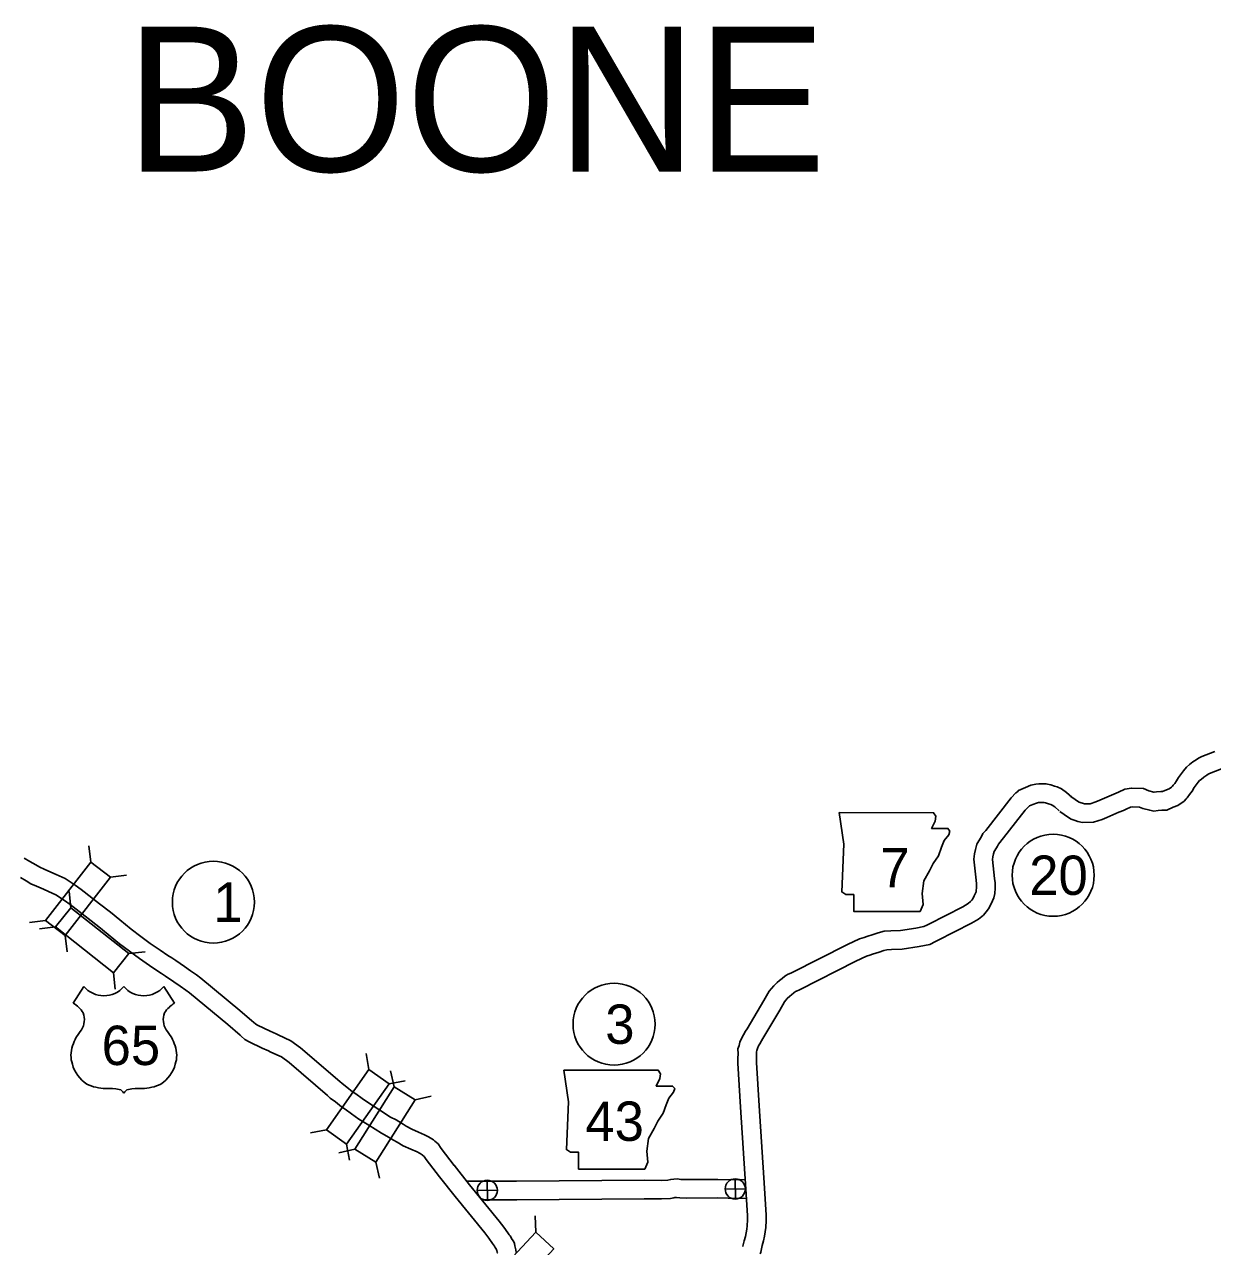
# Model space of a CAD drawing. Extents: x -939622 to -934245, y 1383184 to 1385301.
# Drawn here: x -935213.2 to -935155.9, y 1384237.7 to 1384296.7 of the extents above; entities that cross this region are included whole.
import ezdxf

# ---------------------------------------------------------------- set-up
doc = ezdxf.new("R2010")
doc.units = 0
for name, color, linetype in [('Default', 7, 'Continuous'), ('Level 10', 7, 'Continuous'), ('Level 15', 7, 'Continuous'), ('Level 20', 7, 'Continuous'), ('Level 21', 7, 'Continuous'), ('Level 22', 7, 'Continuous'), ('Level 26', 7, 'Continuous'), ('Level 27', 7, 'Continuous')]:
    doc.layers.add(name, color=color, linetype=linetype)

msp = doc.modelspace()

# ---------------------------------------------------------------- linework, layer by layer
at = {"layer": 'Level 10'}
for points in [[(-935155.755, 1384261.626), (-935156.381, 1384261.392), (-935156.548, 1384261.306), (-935156.659, 1384261.225), (-935156.816, 1384261.124), (-935156.976, 1384260.993), (-935157.131, 1384260.877), (-935157.279, 1384260.696), (-935157.511, 1384260.376), (-935157.609, 1384260.204), (-935157.699, 1384260.084), (-935157.765, 1384259.995), (-935157.804, 1384259.958), (-935157.856, 1384259.897), (-935157.962, 1384259.82), (-935158.093, 1384259.774), (-935158.287, 1384259.692), (-935158.368, 1384259.688), (-935158.58, 1384259.673), (-935158.683, 1384259.66), (-935158.708, 1384259.665), (-935158.946, 1384259.728), (-935159.207, 1384259.834), (-935159.789, 1384259.863), (-935160.106, 1384259.805), (-935160.416, 1384259.661), (-935160.527, 1384259.609), (-935160.747, 1384259.524), (-935161.194, 1384259.327), (-935161.316, 1384259.275), (-935161.513, 1384259.196), (-935161.777, 1384259.107), (-935162.056, 1384259.105), (-935162.153, 1384259.125), (-935162.216, 1384259.144), (-935162.311, 1384259.181), (-935162.389, 1384259.225), (-935162.503, 1384259.307), (-935162.711, 1384259.458)], [(-935155.44, 1384260.783), (-935156.016, 1384260.567), (-935156.075, 1384260.537), (-935156.149, 1384260.483), (-935156.285, 1384260.395), (-935156.422, 1384260.283), (-935156.505, 1384260.221), (-935156.565, 1384260.148), (-935156.753, 1384259.887), (-935156.855, 1384259.709), (-935156.979, 1384259.544), (-935157.09, 1384259.396), (-935157.146, 1384259.342), (-935157.237, 1384259.234), (-935157.542, 1384259.013), (-935157.77, 1384258.934), (-935158.083, 1384258.801), (-935158.314, 1384258.79), (-935158.492, 1384258.777), (-935158.707, 1384258.75), (-935158.904, 1384258.786), (-935159.232, 1384258.873), (-935159.404, 1384258.943), (-935159.73, 1384258.959), (-935159.831, 1384258.94), (-935160.035, 1384258.845), (-935160.175, 1384258.78), (-935160.403, 1384258.692), (-935160.834, 1384258.502), (-935160.97, 1384258.444), (-935161.203, 1384258.35), (-935161.626, 1384258.209), (-935162.146, 1384258.204), (-935162.373, 1384258.252), (-935162.508, 1384258.292), (-935162.697, 1384258.366), (-935162.873, 1384258.464), (-935163.03, 1384258.577), (-935163.239, 1384258.729)], [(-935162.673, 1384259.427), (-935162.92, 1384259.65), (-935163.17, 1384259.828), (-935163.38, 1384259.915), (-935163.509, 1384259.953), (-935163.681, 1384260.014), (-935163.914, 1384260.066), (-935164.143, 1384260.064), (-935164.255, 1384260.062), (-935164.406, 1384260.048), (-935164.639, 1384260), (-935164.897, 1384259.894), (-935165.248, 1384259.748), (-935165.288, 1384259.686), (-935165.368, 1384259.623), (-935165.597, 1384259.382), (-935166.822, 1384257.808), (-935166.957, 1384257.662), (-935167.043, 1384257.489), (-935167.159, 1384257.305), (-935167.248, 1384257.152), (-935167.32, 1384256.898), (-935167.363, 1384256.689), (-935167.402, 1384256.429), (-935167.287, 1384255.406), (-935167.272, 1384255.234), (-935167.267, 1384255.041), (-935167.277, 1384254.908), (-935167.291, 1384254.846), (-935167.375, 1384254.649), (-935167.447, 1384254.507), (-935167.492, 1384254.448), (-935167.557, 1384254.376), (-935167.677, 1384254.279), (-935167.934, 1384254.131), (-935169.564, 1384253.294), (-935169.664, 1384253.244), (-935169.813, 1384253.167), (-935170.195, 1384253.097), (-935170.938, 1384252.975), (-935171.406, 1384252.964), (-935171.72, 1384252.95), (-935172.02, 1384252.876), (-935172.256, 1384252.783), (-935172.564, 1384252.692), (-935172.693, 1384252.648), (-935172.913, 1384252.579), (-935173.493, 1384252.308), (-935176.194, 1384250.938), (-935176.394, 1384250.853), (-935176.441, 1384250.821), (-935176.526, 1384250.768), (-935176.647, 1384250.669), (-935176.775, 1384250.571), (-935176.892, 1384250.465), (-935177.052, 1384250.315), (-935177.281, 1384250.052), (-935177.542, 1384249.594), (-935178.346, 1384248.239), (-935178.418, 1384248.125), (-935178.523, 1384247.944), (-935178.598, 1384247.797), (-935178.696, 1384247.58), (-935178.732, 1384247.429), (-935178.786, 1384247.273), (-935178.783, 1384247.017), (-935178.793, 1384246.822), (-935178.794, 1384246.58), (-935178.655, 1384244.453), (-935178.406, 1384240.483)], [(-935163.277, 1384258.759), (-935163.484, 1384258.947), (-935163.609, 1384259.036), (-935163.682, 1384259.066), (-935163.788, 1384259.097), (-935163.929, 1384259.147), (-935164.008, 1384259.165), (-935164.134, 1384259.164), (-935164.208, 1384259.163), (-935164.272, 1384259.157), (-935164.375, 1384259.136), (-935164.553, 1384259.063), (-935164.705, 1384258.999), (-935164.762, 1384258.955), (-935164.914, 1384258.795), (-935166.135, 1384257.225), (-935166.208, 1384257.146), (-935166.257, 1384257.047), (-935166.389, 1384256.839), (-935166.413, 1384256.798), (-935166.445, 1384256.684), (-935166.476, 1384256.532), (-935166.494, 1384256.413), (-935166.391, 1384255.496), (-935166.373, 1384255.284), (-935166.367, 1384255.02), (-935166.384, 1384254.774), (-935166.433, 1384254.565), (-935166.56, 1384254.267), (-935166.682, 1384254.028), (-935166.797, 1384253.875), (-935166.934, 1384253.723), (-935167.165, 1384253.535), (-935167.504, 1384253.34), (-935169.158, 1384252.491), (-935169.255, 1384252.442), (-935169.518, 1384252.306), (-935170.041, 1384252.21), (-935170.855, 1384252.076), (-935171.376, 1384252.065), (-935171.591, 1384252.055), (-935171.746, 1384252.017), (-935171.964, 1384251.931), (-935172.29, 1384251.835), (-935172.412, 1384251.793), (-935172.587, 1384251.738), (-935173.099, 1384251.499), (-935175.814, 1384250.122), (-935175.963, 1384250.058), (-935176.001, 1384250.034), (-935176.088, 1384249.963), (-935176.199, 1384249.878), (-935176.284, 1384249.802), (-935176.403, 1384249.69), (-935176.543, 1384249.529), (-935176.765, 1384249.141), (-935177.578, 1384247.768), (-935177.648, 1384247.659), (-935177.732, 1384247.513), (-935177.786, 1384247.407), (-935177.841, 1384247.285), (-935177.868, 1384247.177), (-935177.884, 1384247.128), (-935177.883, 1384246.999), (-935177.893, 1384246.797), (-935177.894, 1384246.607), (-935177.757, 1384244.511), (-935177.508, 1384240.54)], [(-935189.472, 1384240.873), (-935191.878, 1384240.868)], [(-935178.446, 1384240.949), (-935178.756, 1384240.941), (-935179.753, 1384240.961), (-935181.25, 1384240.958), (-935181.54, 1384240.961), (-935181.712, 1384240.982), (-935181.887, 1384240.976), (-935182.032, 1384240.961), (-935182.171, 1384240.929), (-935182.494, 1384240.913), (-935183.304, 1384240.926), (-935189.474, 1384240.873)], [(-935178.406, 1384240.481), (-935178.32, 1384239.217), (-935178.326, 1384238.999), (-935178.339, 1384238.715), (-935178.362, 1384238.555), (-935178.387, 1384238.374), (-935178.425, 1384238.194), (-935178.481, 1384237.991), (-935178.543, 1384237.737), (-935178.549, 1384237.722)], [(-935177.508, 1384240.542), (-935177.419, 1384239.235), (-935177.426, 1384238.966), (-935177.442, 1384238.631), (-935177.47, 1384238.429), (-935177.501, 1384238.219), (-935177.549, 1384237.984), (-935177.609, 1384237.765), (-935177.686, 1384237.452), (-935177.72, 1384237.37)], [(-935189.47, 1384239.973), (-935191.149, 1384239.97)], [(-935178.389, 1384240.05), (-935178.754, 1384240.041), (-935179.761, 1384240.061), (-935181.253, 1384240.058), (-935181.598, 1384240.062), (-935181.751, 1384240.08), (-935181.828, 1384240.077), (-935181.886, 1384240.071), (-935182.047, 1384240.034), (-935182.479, 1384240.013), (-935183.307, 1384240.026), (-935189.467, 1384239.973)]]:
    msp.add_lwpolyline(points, dxfattribs=at)
at = {"layer": 'Level 15'}
for points in [[(-935213.256, 1384256.483), (-935212.969, 1384256.321), (-935212.691, 1384256.153), (-935212.5, 1384256.035), (-935212.29, 1384255.939), (-935211.968, 1384255.802), (-935211.708, 1384255.692), (-935211.277, 1384255.49), (-935210.79, 1384255.168), (-935210.493, 1384254.961), (-935209.604, 1384254.27), (-935209.079, 1384253.86), (-935208.627, 1384253.49), (-935208.085, 1384253.05), (-935207.621, 1384252.699), (-935207.158, 1384252.36), (-935206.687, 1384252.028), (-935206.307, 1384251.775), (-935206.122, 1384251.656), (-935205.93, 1384251.53), (-935205.513, 1384251.244), (-935205.212, 1384251.029), (-935204.927, 1384250.84), (-935204.714, 1384250.679), (-935202.833, 1384249.12), (-935202.251, 1384248.617), (-935202.179, 1384248.56), (-935202.063, 1384248.449), (-935201.978, 1384248.405), (-935201.374, 1384248.113), (-935201.089, 1384247.985), (-935200.993, 1384247.943), (-935200.673, 1384247.795), (-935200.374, 1384247.652), (-935199.903, 1384247.319), (-935198.01, 1384245.69), (-935197.896, 1384245.585), (-935197.673, 1384245.42), (-935197.392, 1384245.193), (-935197.233, 1384245.086), (-935196.925, 1384244.863), (-935196.583, 1384244.622), (-935196.129, 1384244.33), (-935195.554, 1384243.968), (-935195.288, 1384243.83), (-935194.956, 1384243.626), (-935194.8, 1384243.537), (-935194.539, 1384243.388), (-935194.212, 1384243.235), (-935193.914, 1384243.105), (-935193.732, 1384243.022), (-935193.64, 1384242.964), (-935193.488, 1384242.868), (-935193.428, 1384242.813), (-935193.262, 1384242.676), (-935193.109, 1384242.453), (-935192.484, 1384241.632)], [(-935213.424, 1384255.544), (-935213.16, 1384255.384), (-935212.924, 1384255.24), (-935212.653, 1384255.116), (-935212.32, 1384254.974), (-935212.075, 1384254.87), (-935211.718, 1384254.703), (-935211.296, 1384254.423), (-935211.027, 1384254.236), (-935210.157, 1384253.56), (-935209.641, 1384253.157), (-935209.195, 1384252.792), (-935208.641, 1384252.342), (-935208.159, 1384251.977), (-935207.683, 1384251.629), (-935207.196, 1384251.286), (-935206.8, 1384251.021), (-935206.611, 1384250.901), (-935206.431, 1384250.782), (-935206.029, 1384250.507), (-935205.722, 1384250.287), (-935205.447, 1384250.106), (-935205.274, 1384249.974), (-935203.414, 1384248.433), (-935202.827, 1384247.926), (-935202.772, 1384247.882), (-935202.593, 1384247.711), (-935202.383, 1384247.601), (-935201.754, 1384247.297), (-935201.456, 1384247.164), (-935201.365, 1384247.123), (-935201.055, 1384246.98), (-935200.831, 1384246.873), (-935200.458, 1384246.609), (-935198.609, 1384245.017), (-935198.47, 1384244.889), (-935198.223, 1384244.707), (-935197.926, 1384244.468), (-935197.748, 1384244.349), (-935197.448, 1384244.13), (-935197.086, 1384243.875), (-935196.612, 1384243.571), (-935196.002, 1384243.187), (-935195.733, 1384243.047), (-935195.414, 1384242.851), (-935195.246, 1384242.755), (-935194.954, 1384242.588), (-935194.583, 1384242.414), (-935194.28, 1384242.283), (-935194.161, 1384242.229), (-935194.121, 1384242.203), (-935194.038, 1384242.151), (-935194.019, 1384242.134), (-935193.932, 1384242.062), (-935193.838, 1384241.925), (-935193.2, 1384241.087)], [(-935192.489, 1384241.639), (-935191.745, 1384240.7), (-935190.31, 1384238.942), (-935190.085, 1384238.652), (-935189.904, 1384238.385), (-935189.828, 1384238.285), (-935189.787, 1384238.231), (-935189.682, 1384238.054), (-935189.63, 1384237.975), (-935189.576, 1384237.86), (-935189.554, 1384237.743), (-935189.536, 1384237.685), (-935189.507, 1384237.56), (-935189.492, 1384237.423)], [(-935193.195, 1384241.08), (-935192.446, 1384240.136), (-935191.014, 1384238.382), (-935190.814, 1384238.124), (-935190.635, 1384237.859), (-935190.534, 1384237.727), (-935190.502, 1384237.671), (-935190.444, 1384237.575), (-935190.437, 1384237.564), (-935190.43, 1384237.527), (-935190.405, 1384237.447), (-935190.396, 1384237.41), (-935190.396, 1384237.41)]]:
    msp.add_lwpolyline(points, dxfattribs=at)
at = {"layer": 'Level 20'}
for p, q in [((-935210.024, 1384256.284), (-935210.123, 1384257.07)), ((-935209.087, 1384255.554), (-935208.301, 1384255.653)), ((-935210.99, 1384254.083), (-935211.081, 1384254.87)), ((-935212.212, 1384253.47), (-935212.998, 1384253.372)), ((-935211.729, 1384253.153), (-935212.516, 1384253.063)), ((-935211.274, 1384252.741), (-935211.176, 1384251.955)), ((-935208.199, 1384251.867), (-935207.412, 1384251.958)), ((-935208.938, 1384250.937), (-935208.847, 1384250.15)), ((-935196.601, 1384246.263), (-935196.737, 1384247.043)), ((-935195.381, 1384245.434), (-935195.557, 1384246.206)), ((-935195.629, 1384245.58), (-935194.849, 1384245.716)), ((-935194.376, 1384244.801), (-935193.603, 1384244.977)), ((-935198.651, 1384243.348), (-935199.431, 1384243.212)), ((-935197.679, 1384242.665), (-935197.543, 1384241.884)), ((-935197.278, 1384242.416), (-935198.05, 1384242.24)), ((-935196.273, 1384241.784), (-935196.096, 1384241.012)), ((-935188.546, 1384238.407), (-935188.575, 1384239.199))]:
    msp.add_line(p, q, dxfattribs=at)
for points in [[(-935211.274, 1384252.741), (-935209.087, 1384255.554), (-935210.024, 1384256.284), (-935212.212, 1384253.47)], [(-935211.729, 1384253.153), (-935208.938, 1384250.937), (-935208.199, 1384251.867), (-935210.99, 1384254.083)], [(-935197.679, 1384242.665), (-935195.629, 1384245.58), (-935196.601, 1384246.263), (-935198.651, 1384243.348)], [(-935195.381, 1384245.434), (-935197.278, 1384242.416), (-935196.273, 1384241.784), (-935194.376, 1384244.801)], [(-935188.546, 1384238.407), (-935190.973, 1384235.797), (-935190.102, 1384234.988), (-935187.676, 1384237.598)]]:
    msp.add_lwpolyline(points, close=True, dxfattribs=at)
at = {"layer": 'Level 21'}
for points in [[(-935173.902, 1384258.674), (-935173.674, 1384257.151), (-935173.775, 1384254.842), (-935173.572, 1384254.715), (-935173.192, 1384254.715), (-935173.192, 1384253.903), (-935169.994, 1384253.903), (-935169.842, 1384254.233), (-935169.893, 1384254.766), (-935169.816, 1384255.375), (-935169.537, 1384255.857), (-935169.36, 1384256.212), (-935169.106, 1384256.593), (-935168.954, 1384256.999), (-935168.827, 1384257.329), (-935168.598, 1384257.608), (-935168.548, 1384257.786), (-935168.649, 1384257.912), (-935169.436, 1384257.912), (-935169.258, 1384258.268), (-935169.233, 1384258.496), (-935169.338, 1384258.672)], [(-935187.194, 1384246.231), (-935186.966, 1384244.709), (-935187.067, 1384242.4), (-935186.864, 1384242.273), (-935186.484, 1384242.273), (-935186.484, 1384241.461), (-935183.286, 1384241.461), (-935183.134, 1384241.791), (-935183.185, 1384242.323), (-935183.108, 1384242.933), (-935182.829, 1384243.415), (-935182.652, 1384243.77), (-935182.398, 1384244.151), (-935182.246, 1384244.557), (-935182.119, 1384244.887), (-935181.89, 1384245.166), (-935181.84, 1384245.343), (-935181.941, 1384245.47), (-935182.728, 1384245.47), (-935182.55, 1384245.825), (-935182.525, 1384246.054), (-935182.63, 1384246.229)]]:
    msp.add_lwpolyline(points, close=True, dxfattribs=at)
at = {"layer": 'Level 22'}
for p, q in [((-935210.367, 1384250.278), (-935210.886, 1384249.475)), ((-935206.506, 1384250.278), (-935205.987, 1384249.475))]:
    msp.add_line(p, q, dxfattribs=at)
for centre, radius, start, end in [((-935209.4, 1384251.092), 1.264, 220.07504, 319.67012), ((-935207.473, 1384251.092), 1.264, 220.32988, 319.92496), ((-935211.564, 1384248.309), 1.349, 30.7809, 59.98827), ((-935211.268, 1384248.665), 0.925, 328.81046, 21.21077), ((-935205.605, 1384248.665), 0.925, 158.78923, 211.18954), ((-935205.308, 1384248.309), 1.349, 120.01173, 149.2191), ((-935208.849, 1384246.77), 2.157, 138.95648, 162.69135), ((-935208.023, 1384246.77), 2.157, 17.30865, 41.04352), ((-935209.562, 1384246.946), 1.426, 160.95764, 197.38186), ((-935207.311, 1384246.946), 1.426, 342.61814, 19.04236), ((-935209.329, 1384246.95), 1.65, 195.10743, 237.13119), ((-935207.543, 1384246.95), 1.65, 302.86881, 344.89257), ((-935209.299, 1384247.47), 2.118, 244.07708, 269.57785), ((-935207.574, 1384247.47), 2.118, 270.42215, 295.92292), ((-935209.25, 1384241.472), 3.88, 81.19416, 90.95387), ((-935208.765, 1384244.951), 0.372, 28.03422, 72.98637), ((-935208.108, 1384244.951), 0.372, 107.01363, 151.96578), ((-935207.623, 1384241.472), 3.88, 89.04613, 98.80584)]:
    msp.add_arc(centre, radius, start, end, dxfattribs=at)
at = {"layer": 'Level 26'}
for p, q in [((-935190.876, 1384239.943), (-935190.899, 1384240.919)), ((-935178.904, 1384240.009), (-935178.927, 1384240.986)), ((-935191.376, 1384240.42), (-935190.399, 1384240.442)), ((-935179.404, 1384240.486), (-935178.427, 1384240.509))]:
    msp.add_line(p, q, dxfattribs=at)
for centre in [(-935190.888, 1384240.431), (-935178.916, 1384240.497)]:
    msp.add_circle(centre, 0.488, dxfattribs=at)
at = {"layer": 'Level 27'}
for centre in [(-935163.566, 1384255.651), (-935204.114, 1384254.35), (-935184.768, 1384248.457)]:
    msp.add_circle(centre, 1.98, dxfattribs=at)

# ---------------------------------------------------------------- texts
at = {"layer": 'Default'}
msp.add_text('BOONE', height=7, dxfattribs=at).set_placement((-935208.338, 1384289.642))
at = {"layer": 'Level 21'}
for s, height, p in [('7', 1.901, (-935171.91, 1384255.066)), ('43', 1.9008, (-935186.153, 1384242.82))]:
    msp.add_text(s, height=height, dxfattribs=at).set_placement(p)
at = {"layer": 'Level 22'}
msp.add_text('65', height=1.9008, dxfattribs=at).set_placement((-935209.509, 1384246.482))
at = {"layer": 'Level 27'}
for s, height, p in [('20', 1.9008, (-935164.723, 1384254.701)), ('1', 1.901, (-935204.114, 1384253.399)), ('3', 1.901, (-935185.193, 1384247.506))]:
    msp.add_text(s, height=height, dxfattribs=at).set_placement(p)

doc.saveas('drawing.dxf')
